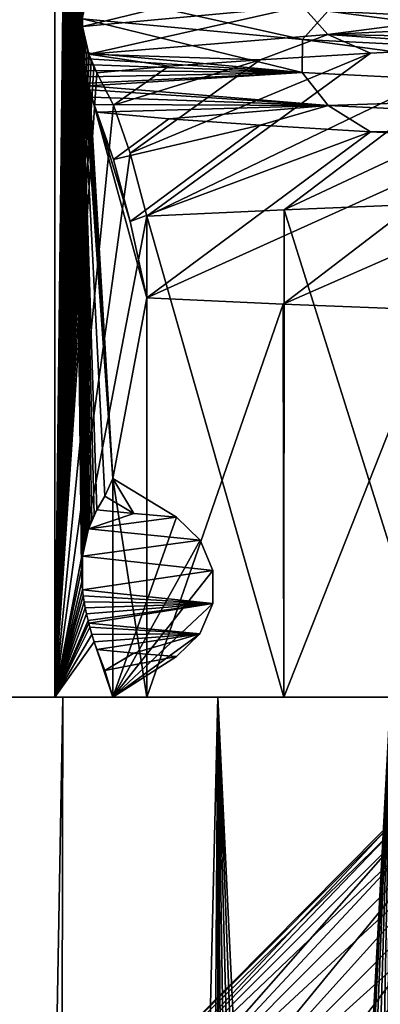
# Model space of a CAD drawing. Header units: millimetres. Extents: x -39 to 39, y -2 to 145.
# Tile 258 of 656: x -13.08 to -11.74, y 25.36 to 29.02. Entities that reach past the tile are written whole.
import ezdxf

# ---------------------------------------------------------------- set-up
doc = ezdxf.new("R2010")
doc.units = ezdxf.units.MM
doc.header["$LTSCALE"] = 65.185185
for name, color, linetype in [('460', 7, 'CONTINUOUS'), ('461', 7, 'CONTINUOUS'), ('530', 7, 'CONTINUOUS'), ('531', 7, 'CONTINUOUS'), ('565', 7, 'CONTINUOUS'), ('627', 7, 'CONTINUOUS'), ('628', 7, 'CONTINUOUS'), ('629', 7, 'CONTINUOUS'), ('630', 7, 'CONTINUOUS'), ('639', 7, 'CONTINUOUS')]:
    doc.layers.add(name, color=color, linetype=linetype)

msp = doc.modelspace()

# ---------------------------------------------------------------- linework, layer by layer
at = {"layer": '460', "linetype": 'Continuous'}
for points in [[(-12.0953, 28.3147, 7.4394), (-11.5251, 26.5, 8.2952), (-11.5193, 28.338, 8.3034), (-12.0953, 28.3147, 7.4394)], [(-12.6076, 28.2914, 6.5337), (-12.0967, 26.5, 7.4367), (-12.0953, 28.3147, 7.4394), (-12.6076, 28.2914, 6.5337)], [(-12.0967, 26.5, 7.4367), (-11.5251, 26.5, 8.2952), (-12.0953, 28.3147, 7.4394), (-12.0967, 26.5, 7.4367)], [(-12.6076, 26.5, 6.5337), (-12.0967, 26.5, 7.4367), (-12.6076, 28.2914, 6.5337), (-12.6076, 26.5, 6.5337)], [(-12.6076, 26.5, -6.5337), (-12.6076, 27.987, -6.5337), (-12.0991, 27.9638, -7.4331), (-12.6076, 26.5, -6.5337)], [(-12.0967, 26.5, -7.4367), (-12.6076, 26.5, -6.5337), (-12.0991, 27.9638, -7.4331), (-12.0967, 26.5, -7.4367)], [(-11.5268, 27.9407, -8.293), (-12.0967, 26.5, -7.4367), (-12.0991, 27.9638, -7.4331), (-11.5268, 27.9407, -8.293)], [(-11.5251, 26.5, -8.2952), (-12.0967, 26.5, -7.4367), (-11.5268, 27.9407, -8.293), (-11.5251, 26.5, -8.2952)]]:
    msp.add_3dface(points, dxfattribs=at)
at = {"layer": '461', "linetype": 'Continuous'}
for points in [[(-12.9194, 26.5, 7.6215), (-12.95, 26.5), (-13.4316, 26.5, -6.6776), (-12.9194, 26.5, 7.6215)], [(-13.4316, 26.5, -6.6776), (-12.95, 26.5), (-12.9194, 26.5, -7.6215), (-13.4316, 26.5, -6.6776)], [(-13.4316, 26.5, 6.6776), (-12.9194, 26.5, 7.6215), (-13.4316, 26.5, -6.6776), (-13.4316, 26.5, 6.6776)], [(-12.6076, 26.5, 6.5337), (-12.95, 26.5), (-12.9194, 26.5, 7.6215), (-12.6076, 26.5, 6.5337)], [(-12.95, 26.5), (-12.7332, 26.5, -4.1373), (-12.9194, 26.5, -7.6215), (-12.95, 26.5)], [(-12.342, 26.5, 8.5246), (-12.6076, 26.5, 6.5337), (-12.9194, 26.5, 7.6215), (-12.342, 26.5, 8.5246)], [(-12.7332, 26.5, -4.1373), (-12.6076, 26.5, -6.5337), (-12.9194, 26.5, -7.6215), (-12.7332, 26.5, -4.1373)], [(-12.9194, 26.5, -7.6215), (-12.6076, 26.5, -6.5337), (-12.342, 26.5, -8.5246), (-12.9194, 26.5, -7.6215)], [(-12.0967, 26.5, 7.4367), (-12.6076, 26.5, 6.5337), (-12.342, 26.5, 8.5246), (-12.0967, 26.5, 7.4367)], [(-12.6076, 26.5, -6.5337), (-12.0967, 26.5, -7.4367), (-12.342, 26.5, -8.5246), (-12.6076, 26.5, -6.5337)], [(-11.6987, 26.5, 9.3879), (-12.0967, 26.5, 7.4367), (-12.342, 26.5, 8.5246), (-11.6987, 26.5, 9.3879)], [(-12.342, 26.5, -8.5246), (-12.0967, 26.5, -7.4367), (-11.6987, 26.5, -9.3879), (-12.342, 26.5, -8.5246)], [(-11.5251, 26.5, 8.2952), (-12.0967, 26.5, 7.4367), (-11.6987, 26.5, 9.3879), (-11.5251, 26.5, 8.2952)], [(-12.0967, 26.5, -7.4367), (-11.5251, 26.5, -8.2952), (-11.6987, 26.5, -9.3879), (-12.0967, 26.5, -7.4367)]]:
    msp.add_3dface(points, dxfattribs=at)
at = {"layer": '530', "linetype": 'Continuous'}
for points in [[(-12.95, 26.5), (-12.95, 35.8), (-12.8503, 26.9766, -1.9023), (-12.95, 26.5)], [(-12.8503, 26.9766, -1.9023), (-12.95, 35.8), (-12.8478, 27.0153, -1.9499), (-12.8503, 26.9766, -1.9023)], [(-12.8478, 27.0153, -1.9499), (-12.95, 35.8), (-12.8467, 27.0248, -1.9707), (-12.8478, 27.0153, -1.9499)], [(-12.8467, 27.0248, -1.9707), (-12.95, 35.8), (-12.8442, 27.0424, -2.0183), (-12.8467, 27.0248, -1.9707)], [(-12.8442, 27.0424, -2.0183), (-12.95, 35.8), (-12.8401, 27.0654, -2.0979), (-12.8442, 27.0424, -2.0183)], [(-12.8401, 27.0654, -2.0979), (-12.95, 35.8), (-12.8355, 27.0857, -2.184), (-12.8401, 27.0654, -2.0979)], [(-12.8355, 27.0857, -2.184), (-12.95, 35.8), (-12.8308, 27.1041, -2.2745), (-12.8355, 27.0857, -2.184)], [(-12.8308, 27.1041, -2.2745), (-12.95, 35.8), (-12.8255, 27.1219, -2.3749), (-12.8308, 27.1041, -2.2745)], [(-12.8255, 27.1219, -2.3749), (-12.95, 35.8), (-12.8238, 27.1273, -2.4074), (-12.8255, 27.1219, -2.3749)], [(-12.8238, 27.1273, -2.4074), (-12.95, 35.8), (-12.8503, 28.9766, -1.9023), (-12.8238, 27.1273, -2.4074)], [(-12.8503, 28.9766, -1.9023), (-12.95, 35.8), (-12.8478, 29.0153, -1.9499), (-12.8503, 28.9766, -1.9023)], [(-12.8478, 29.0153, -1.9499), (-12.95, 35.8), (-12.8467, 29.0248, -1.9707), (-12.8478, 29.0153, -1.9499)], [(-12.8194, 27.1403, -2.4914), (-12.8238, 27.1273, -2.4074), (-12.8503, 28.9766, -1.9023), (-12.8194, 27.1403, -2.4914)], [(-12.8495, 28.9313, -1.9186), (-12.8194, 27.1403, -2.4914), (-12.8503, 28.9766, -1.9023), (-12.8495, 28.9313, -1.9186)], [(-12.8122, 27.1593, -2.6303), (-12.8194, 27.1403, -2.4914), (-12.8495, 28.9313, -1.9186), (-12.8122, 27.1593, -2.6303)], [(-12.8034, 27.1788, -2.798), (-12.8122, 27.1593, -2.6303), (-12.8495, 28.9313, -1.9186), (-12.8034, 27.1788, -2.798)], [(-12.7927, 27.1975, -3.001), (-12.8034, 27.1788, -2.798), (-12.8495, 28.9313, -1.9186), (-12.7927, 27.1975, -3.001)], [(-12.763, 27.249, -3.5691), (-12.7927, 27.1975, -3.001), (-12.8495, 28.9313, -1.9186), (-12.763, 27.249, -3.5691)], [(-12.7332, 27.3143, -4.1373), (-12.763, 27.249, -3.5691), (-12.8495, 28.9313, -1.9186), (-12.7332, 27.3143, -4.1373)], [(-12.8467, 28.9004, -1.9703), (-12.7332, 27.3143, -4.1373), (-12.8495, 28.9313, -1.9186), (-12.8467, 28.9004, -1.9703)], [(-12.8438, 28.8776, -2.0257), (-12.7332, 27.3143, -4.1373), (-12.8467, 28.9004, -1.9703), (-12.8438, 28.8776, -2.0257)], [(-12.8404, 28.8554, -2.0917), (-12.7332, 27.3143, -4.1373), (-12.8438, 28.8776, -2.0257), (-12.8404, 28.8554, -2.0917)], [(-12.8364, 28.8332, -2.1685), (-12.7332, 27.3143, -4.1373), (-12.8404, 28.8554, -2.0917), (-12.8364, 28.8332, -2.1685)], [(-12.8316, 28.8101, -2.2583), (-12.7332, 27.3143, -4.1373), (-12.8364, 28.8332, -2.1685), (-12.8316, 28.8101, -2.2583)], [(-12.8261, 28.786, -2.3635), (-12.7332, 27.3143, -4.1373), (-12.8316, 28.8101, -2.2583), (-12.8261, 28.786, -2.3635)], [(-12.8237, 28.7762, -2.409), (-12.7332, 27.3143, -4.1373), (-12.8261, 28.786, -2.3635), (-12.8237, 28.7762, -2.409)], [(-12.8197, 28.7607, -2.4856), (-12.7332, 27.3143, -4.1373), (-12.8237, 28.7762, -2.409), (-12.8197, 28.7607, -2.4856)], [(-12.6076, 27.987, -6.5337), (-12.7332, 27.3143, -4.1373), (-12.8197, 28.7607, -2.4856), (-12.6076, 27.987, -6.5337)], [(-12.8123, 28.7342, -2.628), (-12.6076, 27.987, -6.5337), (-12.8197, 28.7607, -2.4856), (-12.8123, 28.7342, -2.628)], [(-12.6697, 28.2705, -5.3484), (-12.6076, 27.987, -6.5337), (-12.8123, 28.7342, -2.628), (-12.6697, 28.2705, -5.3484)], [(-12.8034, 28.7063, -2.7974), (-12.6697, 28.2705, -5.3484), (-12.8123, 28.7342, -2.628), (-12.8034, 28.7063, -2.7974)], [(-12.7314, 28.502, -4.1702), (-12.6697, 28.2705, -5.3484), (-12.8034, 28.7063, -2.7974), (-12.7314, 28.502, -4.1702)], [(-12.7927, 28.6778, -3.001), (-12.7314, 28.502, -4.1702), (-12.8034, 28.7063, -2.7974), (-12.7927, 28.6778, -3.001)], [(-12.6076, 27.987, -6.5337), (-12.6076, 26.5, -6.5337), (-12.7332, 27.3143, -4.1373), (-12.6076, 27.987, -6.5337)], [(-12.6076, 26.5, -6.5337), (-12.7332, 26.5, -4.1373), (-12.7332, 27.3143, -4.1373), (-12.6076, 26.5, -6.5337)], [(-12.8495, 26.9313, -1.9186), (-12.95, 26.5), (-12.8503, 26.9766, -1.9023), (-12.8495, 26.9313, -1.9186)], [(-12.8467, 26.9004, -1.9703), (-12.95, 26.5), (-12.8495, 26.9313, -1.9186), (-12.8467, 26.9004, -1.9703)], [(-12.8438, 26.8776, -2.0257), (-12.95, 26.5), (-12.8467, 26.9004, -1.9703), (-12.8438, 26.8776, -2.0257)], [(-12.8404, 26.8554, -2.0917), (-12.95, 26.5), (-12.8438, 26.8776, -2.0257), (-12.8404, 26.8554, -2.0917)], [(-12.8364, 26.8332, -2.1685), (-12.95, 26.5), (-12.8404, 26.8554, -2.0917), (-12.8364, 26.8332, -2.1685)], [(-12.8316, 26.8101, -2.2583), (-12.95, 26.5), (-12.8364, 26.8332, -2.1685), (-12.8316, 26.8101, -2.2583)], [(-12.8261, 26.786, -2.3635), (-12.95, 26.5), (-12.8316, 26.8101, -2.2583), (-12.8261, 26.786, -2.3635)], [(-12.8237, 26.7762, -2.4091), (-12.95, 26.5), (-12.8261, 26.786, -2.3635), (-12.8237, 26.7762, -2.4091)], [(-12.8197, 26.7607, -2.4856), (-12.95, 26.5), (-12.8237, 26.7762, -2.4091), (-12.8197, 26.7607, -2.4856)], [(-12.8123, 26.7342, -2.628), (-12.95, 26.5), (-12.8197, 26.7607, -2.4856), (-12.8123, 26.7342, -2.628)], [(-12.8034, 26.7063, -2.7974), (-12.95, 26.5), (-12.8123, 26.7342, -2.628), (-12.8034, 26.7063, -2.7974)], [(-12.7332, 26.5, -4.1373), (-12.95, 26.5), (-12.8034, 26.7063, -2.7974), (-12.7332, 26.5, -4.1373)], [(-12.7927, 26.6778, -3.001), (-12.7332, 26.5, -4.1373), (-12.8034, 26.7063, -2.7974), (-12.7927, 26.6778, -3.001)], [(-12.763, 26.5994, -3.569), (-12.7332, 26.5, -4.1373), (-12.7927, 26.6778, -3.001), (-12.763, 26.5994, -3.569)]]:
    msp.add_3dface(points, dxfattribs=at)
at = {"layer": '531', "linetype": 'Continuous'}
for points in [[(-12.95, 35.8), (-12.95, 26.5), (-12.8505, 35.0524, 1.8992), (-12.95, 35.8)], [(-12.8505, 35.0524, 1.8992), (-12.95, 26.5), (-12.8485, 35.0134, 1.9372), (-12.8505, 35.0524, 1.8992)], [(-12.8485, 35.0134, 1.9372), (-12.95, 26.5), (-12.8467, 34.9968, 1.9715), (-12.8485, 35.0134, 1.9372)], [(-12.8467, 34.9968, 1.9715), (-12.95, 26.5), (-12.8454, 34.9877, 1.995), (-12.8467, 34.9968, 1.9715)], [(-12.8454, 34.9877, 1.995), (-12.95, 26.5), (-12.8417, 34.965, 2.0665), (-12.8454, 34.9877, 1.995)], [(-12.8417, 34.965, 2.0665), (-12.95, 26.5), (-12.837, 34.9427, 2.1554), (-12.8417, 34.965, 2.0665)], [(-12.837, 34.9427, 2.1554), (-12.95, 26.5), (-12.8314, 34.9201, 2.2633), (-12.837, 34.9427, 2.1554)], [(-12.8314, 34.9201, 2.2633), (-12.95, 26.5), (-12.8244, 34.8966, 2.396), (-12.8314, 34.9201, 2.2633)], [(-12.8244, 34.8966, 2.396), (-12.95, 26.5), (-12.85, 33.0799, 1.9079), (-12.8244, 34.8966, 2.396)], [(-12.85, 33.0799, 1.9079), (-12.95, 26.5), (-12.8499, 33.0335, 1.9103), (-12.85, 33.0799, 1.9079)], [(-12.8499, 33.0335, 1.9103), (-12.95, 26.5), (-12.8473, 33.0017, 1.9603), (-12.8499, 33.0335, 1.9103)], [(-12.8473, 33.0017, 1.9603), (-12.95, 26.5), (-12.844, 32.9781, 2.023), (-12.8473, 33.0017, 1.9603)], [(-12.844, 32.9781, 2.023), (-12.95, 26.5), (-12.8398, 32.9555, 2.1022), (-12.844, 32.9781, 2.023)], [(-12.8398, 32.9555, 2.1022), (-12.95, 26.5), (-12.8346, 32.9325, 2.2017), (-12.8398, 32.9555, 2.1022)], [(-12.8346, 32.9325, 2.2017), (-12.95, 26.5), (-12.8283, 32.9091, 2.3228), (-12.8346, 32.9325, 2.2017)], [(-12.8283, 32.9091, 2.3228), (-12.95, 26.5), (-12.8237, 32.8943, 2.4099), (-12.8283, 32.9091, 2.3228)], [(-12.8237, 32.8943, 2.4099), (-12.95, 26.5), (-12.821, 32.8863, 2.4612), (-12.8237, 32.8943, 2.4099)], [(-12.821, 32.8863, 2.4612), (-12.95, 26.5), (-12.8131, 32.8649, 2.613), (-12.821, 32.8863, 2.4612)], [(-12.8131, 32.8649, 2.613), (-12.95, 26.5), (-12.85, 31.0799, 1.9079), (-12.8131, 32.8649, 2.613)], [(-12.85, 31.0799, 1.9079), (-12.95, 26.5), (-12.8499, 31.0335, 1.9103), (-12.85, 31.0799, 1.9079)], [(-12.8499, 31.0335, 1.9103), (-12.95, 26.5), (-12.8473, 31.0017, 1.9603), (-12.8499, 31.0335, 1.9103)], [(-12.8473, 31.0017, 1.9603), (-12.95, 26.5), (-12.844, 30.9781, 2.023), (-12.8473, 31.0017, 1.9603)], [(-12.844, 30.9781, 2.023), (-12.95, 26.5), (-12.8398, 30.9555, 2.1022), (-12.844, 30.9781, 2.023)], [(-12.8398, 30.9555, 2.1022), (-12.95, 26.5), (-12.8346, 30.9325, 2.2017), (-12.8398, 30.9555, 2.1022)], [(-12.8346, 30.9325, 2.2017), (-12.95, 26.5), (-12.8283, 30.9091, 2.3228), (-12.8346, 30.9325, 2.2017)], [(-12.8283, 30.9091, 2.3228), (-12.95, 26.5), (-12.8237, 30.8943, 2.4099), (-12.8283, 30.9091, 2.3228)], [(-12.8237, 30.8943, 2.4099), (-12.95, 26.5), (-12.821, 30.8863, 2.4612), (-12.8237, 30.8943, 2.4099)], [(-12.821, 30.8863, 2.4612), (-12.95, 26.5), (-12.8131, 30.8649, 2.613), (-12.821, 30.8863, 2.4612)], [(-12.8131, 30.8649, 2.613), (-12.95, 26.5), (-12.8039, 30.8442, 2.7882), (-12.8131, 30.8649, 2.613)], [(-12.8039, 30.8442, 2.7882), (-12.95, 26.5), (-12.7927, 30.8245, 3.001), (-12.8039, 30.8442, 2.7882)], [(-12.7927, 30.8245, 3.001), (-12.95, 26.5), (-12.8495, 29.0891, 1.9168), (-12.7927, 30.8245, 3.001)], [(-12.8495, 29.0891, 1.9168), (-12.95, 26.5), (-12.8503, 29.0446, 1.9023), (-12.8495, 29.0891, 1.9168)], [(-12.8503, 29.0446, 1.9023), (-12.95, 26.5), (-12.8479, 29.0079, 1.9475), (-12.8503, 29.0446, 1.9023)], [(-12.8479, 29.0079, 1.9475), (-12.95, 26.5), (-12.8467, 28.9967, 1.9718), (-12.8479, 29.0079, 1.9475)], [(-12.8467, 28.9967, 1.9718), (-12.95, 26.5), (-12.8446, 28.9817, 2.0119), (-12.8467, 28.9967, 1.9718)], [(-12.8446, 28.9817, 2.0119), (-12.95, 26.5), (-12.8405, 28.9586, 2.0901), (-12.8446, 28.9817, 2.0119)], [(-12.8405, 28.9586, 2.0901), (-12.95, 26.5), (-12.8355, 28.9359, 2.1857), (-12.8405, 28.9586, 2.0901)], [(-12.8355, 28.9359, 2.1857), (-12.95, 26.5), (-12.8294, 28.913, 2.3008), (-12.8355, 28.9359, 2.1857)], [(-12.8294, 28.913, 2.3008), (-12.95, 26.5), (-12.8237, 28.8943, 2.4096), (-12.8294, 28.913, 2.3008)], [(-12.8237, 28.8943, 2.4096), (-12.95, 26.5), (-12.8224, 28.8902, 2.4354), (-12.8237, 28.8943, 2.4096)], [(-12.8224, 28.8902, 2.4354), (-12.95, 26.5), (-12.8142, 28.8678, 2.5904), (-12.8224, 28.8902, 2.4354)], [(-12.8142, 28.8678, 2.5904), (-12.95, 26.5), (-12.8046, 28.8457, 2.7746), (-12.8142, 28.8678, 2.5904)], [(-12.8046, 28.8457, 2.7746), (-12.95, 26.5), (-12.7927, 28.8245, 3.001), (-12.8046, 28.8457, 2.7746)], [(-12.7927, 28.8245, 3.001), (-12.95, 26.5), (-12.7315, 28.7036, 4.1702), (-12.7927, 28.8245, 3.001)], [(-12.7315, 28.7036, 4.1702), (-12.95, 26.5), (-12.6697, 28.5248, 5.3485), (-12.7315, 28.7036, 4.1702)], [(-12.95, 26.5), (-12.6076, 28.2914, 6.5337), (-12.6697, 28.5248, 5.3485), (-12.95, 26.5)], [(-12.6076, 26.5, 6.5337), (-12.6076, 28.2914, 6.5337), (-12.95, 26.5), (-12.6076, 26.5, 6.5337)]]:
    msp.add_3dface(points, dxfattribs=at)
at = {"layer": '565', "linetype": 'Continuous'}
for points in [[(-12.9304, 24.7143, 1.4927), (-13.0067, 24.7143, 0.4986), (-11.6925, 26, 0.9439), (-12.9304, 24.7143, 1.4927)], [(-13.0067, 24.7143, 0.4986), (-13.0067, 24.7143, -0.4986), (-11.7306, 26), (-13.0067, 24.7143, 0.4986)], [(-11.6925, 26, 0.9439), (-13.0067, 24.7143, 0.4986), (-11.7211, 26, 0.4723), (-11.6925, 26, 0.9439)], [(-11.7211, 26, 0.4723), (-13.0067, 24.7143, 0.4986), (-11.7306, 26), (-11.7211, 26, 0.4723)], [(-13.0067, 24.7143, -0.4986), (-12.9304, 24.7143, -1.4927), (-11.7211, 26, -0.4723), (-13.0067, 24.7143, -0.4986)], [(-11.7306, 26), (-13.0067, 24.7143, -0.4986), (-11.7211, 26, -0.4723), (-11.7306, 26)], [(-12.7782, 24.7143, 2.4782), (-12.9304, 24.7143, 1.4927), (-11.5787, 26, 1.8817), (-12.7782, 24.7143, 2.4782)], [(-11.5787, 26, 1.8817), (-12.9304, 24.7143, 1.4927), (-11.6451, 26, 1.414), (-11.5787, 26, 1.8817)], [(-11.6451, 26, 1.414), (-12.9304, 24.7143, 1.4927), (-11.6925, 26, 0.9439), (-11.6451, 26, 1.414)], [(-12.9304, 24.7143, -1.4927), (-12.7782, 24.7143, -2.4782), (-11.6451, 26, -1.414), (-12.9304, 24.7143, -1.4927)], [(-11.7211, 26, -0.4723), (-12.9304, 24.7143, -1.4927), (-11.6925, 26, -0.9439), (-11.7211, 26, -0.4723)], [(-11.6925, 26, -0.9439), (-12.9304, 24.7143, -1.4927), (-11.6451, 26, -1.414), (-11.6925, 26, -0.9439)], [(-12.551, 24.7143, 3.4491), (-12.7782, 24.7143, 2.4782), (-11.3897, 26, 2.8073), (-12.551, 24.7143, 3.4491)], [(-11.3897, 26, 2.8073), (-12.7782, 24.7143, 2.4782), (-11.4935, 26, 2.3464), (-11.3897, 26, 2.8073)], [(-11.4935, 26, 2.3464), (-12.7782, 24.7143, 2.4782), (-11.5787, 26, 1.8817), (-11.4935, 26, 2.3464)], [(-12.7782, 24.7143, -2.4782), (-12.551, 24.7143, -3.4491), (-11.4935, 26, -2.3464), (-12.7782, 24.7143, -2.4782)], [(-11.6451, 26, -1.414), (-12.7782, 24.7143, -2.4782), (-11.5787, 26, -1.8817), (-11.6451, 26, -1.414)], [(-11.5787, 26, -1.8817), (-12.7782, 24.7143, -2.4782), (-11.4935, 26, -2.3464), (-11.5787, 26, -1.8817)], [(-12.2501, 24.7143, 4.3997), (-12.551, 24.7143, 3.4491), (-11.1269, 26, 3.7147), (-12.2501, 24.7143, 4.3997)], [(-11.1269, 26, 3.7147), (-12.551, 24.7143, 3.4491), (-11.2674, 26, 3.2637), (-11.1269, 26, 3.7147)], [(-11.2674, 26, 3.2637), (-12.551, 24.7143, 3.4491), (-11.3897, 26, 2.8073), (-11.2674, 26, 3.2637)], [(-12.551, 24.7143, -3.4491), (-12.2501, 24.7143, -4.3997), (-11.2674, 26, -3.2637), (-12.551, 24.7143, -3.4491)], [(-11.4935, 26, -2.3464), (-12.551, 24.7143, -3.4491), (-11.3897, 26, -2.8073), (-11.4935, 26, -2.3464)], [(-11.3897, 26, -2.8073), (-12.551, 24.7143, -3.4491), (-11.2674, 26, -3.2637), (-11.3897, 26, -2.8073)], [(-11.8774, 24.7143, 5.3245), (-12.2501, 24.7143, 4.3997), (-10.7919, 26, 4.598), (-11.8774, 24.7143, 5.3245)], [(-10.7919, 26, 4.598), (-12.2501, 24.7143, 4.3997), (-10.9683, 26, 4.1597), (-10.7919, 26, 4.598)], [(-10.9683, 26, 4.1597), (-12.2501, 24.7143, 4.3997), (-11.1269, 26, 3.7147), (-10.9683, 26, 4.1597)], [(-12.2501, 24.7143, -4.3997), (-11.8774, 24.7143, -5.3245), (-10.9683, 26, -4.1597), (-12.2501, 24.7143, -4.3997)], [(-11.2674, 26, -3.2637), (-12.2501, 24.7143, -4.3997), (-11.1269, 26, -3.7147), (-11.2674, 26, -3.2637)], [(-11.1269, 26, -3.7147), (-12.2501, 24.7143, -4.3997), (-10.9683, 26, -4.1597), (-11.1269, 26, -3.7147)], [(-11.4349, 24.7143, 6.2181), (-11.8774, 24.7143, 5.3245), (-10.3869, 26, 5.4515), (-11.4349, 24.7143, 6.2181)], [(-10.3869, 26, 5.4515), (-11.8774, 24.7143, 5.3245), (-10.598, 26, 5.0288), (-10.3869, 26, 5.4515)], [(-10.598, 26, 5.0288), (-11.8774, 24.7143, 5.3245), (-10.7919, 26, 4.598), (-10.598, 26, 5.0288)], [(-11.8774, 24.7143, -5.3245), (-11.4349, 24.7143, -6.2181), (-10.598, 26, -5.0288), (-11.8774, 24.7143, -5.3245)], [(-10.9683, 26, -4.1597), (-11.8774, 24.7143, -5.3245), (-10.7919, 26, -4.598), (-10.9683, 26, -4.1597)], [(-10.7919, 26, -4.598), (-11.8774, 24.7143, -5.3245), (-10.598, 26, -5.0288), (-10.7919, 26, -4.598)]]:
    msp.add_3dface(points, dxfattribs=at)
at = {"layer": '627', "linetype": 'Continuous'}
for points in [[(-12.7332, 27.3143, -4.1373), (-12.7332, 26.5, -4.1373), (-12.4969, 27.1708, -4.0605), (-12.7332, 27.3143, -4.1373)], [(-12.4969, 27.1708, -4.0605), (-12.7332, 26.5, -4.1373), (-12.4088, 27.0854, -4.0318), (-12.4969, 27.1708, -4.0605)], [(-12.4088, 27.0854, -4.0318), (-12.7332, 26.5, -4.1373), (-12.3611, 26.9724, -4.0164), (-12.4088, 27.0854, -4.0318)], [(-12.3611, 26.9724, -4.0164), (-12.7332, 26.5, -4.1373), (-12.3612, 26.8493, -4.0164), (-12.3611, 26.9724, -4.0164)], [(-12.3612, 26.8493, -4.0164), (-12.7332, 26.5, -4.1373), (-12.409, 26.7363, -4.0319), (-12.3612, 26.8493, -4.0164)], [(-12.409, 26.7363, -4.0319), (-12.7332, 26.5, -4.1373), (-12.4969, 26.6512, -4.0605), (-12.409, 26.7363, -4.0319)]]:
    msp.add_3dface(points, dxfattribs=at)
at = {"layer": '628', "linetype": 'Continuous'}
for points in [[(-12.763, 27.249, -3.5691), (-12.7332, 27.3143, -4.1373), (-12.6559, 27.1841, -3.5338), (-12.763, 27.249, -3.5691)], [(-12.7332, 27.3143, -4.1373), (-12.4969, 27.1708, -4.0605), (-12.6559, 27.1841, -3.5338), (-12.7332, 27.3143, -4.1373)], [(-12.7927, 27.1975, -3.001), (-12.763, 27.249, -3.5691), (-12.6559, 27.1841, -3.5338), (-12.7927, 27.1975, -3.001)]]:
    msp.add_3dface(points, dxfattribs=at)
at = {"layer": '629', "linetype": 'Continuous'}
for points in [[(-12.8468, 29.1212, 1.9695), (-12.8467, 28.9967, 1.9718), (-12.028, 29.1964, 4.9241), (-12.8468, 29.1212, 1.9695)], [(-12.028, 29.1964, 4.9241), (-12.8467, 28.9967, 1.9718), (-12.0269, 29.0727, 4.927), (-12.028, 29.1964, 4.9241)], [(-10.5383, 29.1479, 7.6069), (-12.0269, 29.0727, 4.927), (-11.9319, 28.9677, 5.2808), (-10.5383, 29.1479, 7.6069)], [(-10.4073, 29.0412, 7.8706), (-10.5383, 29.1479, 7.6069), (-11.9319, 28.9677, 5.2808), (-10.4073, 29.0412, 7.8706)], [(-12.8468, 29.1212, 1.9695), (-12.8495, 29.0891, 1.9168), (-12.8479, 29.0079, 1.9475), (-12.8468, 29.1212, 1.9695)], [(-12.8468, 29.1212, 1.9695), (-12.8479, 29.0079, 1.9475), (-12.8467, 28.9967, 1.9718), (-12.8468, 29.1212, 1.9695)], [(-12.8467, 29.0248, -1.9707), (-12.8238, 29.1273, -2.4074), (-12.0271, 28.949, -4.9261), (-12.8467, 29.0248, -1.9707)], [(-12.0271, 28.949, -4.9261), (-12.8238, 29.1273, -2.4074), (-11.9322, 29.054, -5.2794), (-12.0271, 28.949, -4.9261)], [(-12.8495, 29.0891, 1.9168), (-12.8503, 29.0446, 1.9023), (-12.8479, 29.0079, 1.9475), (-12.8495, 29.0891, 1.9168)], [(-12.8467, 28.9967, 1.9718), (-12.8237, 28.8943, 2.4096), (-12.0269, 29.0727, 4.927), (-12.8467, 28.9967, 1.9718)], [(-12.0269, 29.0727, 4.927), (-12.8237, 28.8943, 2.4096), (-11.9319, 28.9677, 5.2808), (-12.0269, 29.0727, 4.927)], [(-10.7447, 29.0756, -7.5639), (-10.4078, 28.9805, -7.8695), (-11.9322, 29.054, -5.2794), (-10.7447, 29.0756, -7.5639)], [(-10.5388, 28.8737, -7.6061), (-12.0271, 28.949, -4.9261), (-11.9322, 29.054, -5.2794), (-10.5388, 28.8737, -7.6061)], [(-10.4078, 28.9805, -7.8695), (-10.5388, 28.8737, -7.6061), (-11.9322, 29.054, -5.2794), (-10.4078, 28.9805, -7.8695)], [(-10.4073, 29.0412, 7.8706), (-11.9319, 28.9677, 5.2808), (-10.7447, 28.9464, 7.5639), (-10.4073, 29.0412, 7.8706)], [(-12.8495, 28.9313, -1.9186), (-12.8503, 28.9766, -1.9023), (-12.8478, 29.0153, -1.9499), (-12.8495, 28.9313, -1.9186)], [(-12.8467, 28.9004, -1.9703), (-12.8495, 28.9313, -1.9186), (-12.8478, 29.0153, -1.9499), (-12.8467, 28.9004, -1.9703)], [(-12.8467, 28.9004, -1.9703), (-12.8478, 29.0153, -1.9499), (-12.8467, 29.0248, -1.9707), (-12.8467, 28.9004, -1.9703)], [(-12.8467, 28.9004, -1.9703), (-12.8467, 29.0248, -1.9707), (-12.0278, 28.8252, -4.9247), (-12.8467, 28.9004, -1.9703)], [(-12.0278, 28.8252, -4.9247), (-12.8467, 29.0248, -1.9707), (-12.0271, 28.949, -4.9261), (-12.0278, 28.8252, -4.9247)], [(-12.8467, 28.9967, 1.9718), (-12.8446, 28.9817, 2.0119), (-12.8405, 28.9586, 2.0901), (-12.8467, 28.9967, 1.9718)], [(-12.8467, 28.9967, 1.9718), (-12.8405, 28.9586, 2.0901), (-12.8355, 28.9359, 2.1857), (-12.8467, 28.9967, 1.9718)], [(-12.8467, 28.9967, 1.9718), (-12.8355, 28.9359, 2.1857), (-12.8294, 28.913, 2.3008), (-12.8467, 28.9967, 1.9718)], [(-12.8467, 28.9967, 1.9718), (-12.8294, 28.913, 2.3008), (-12.8237, 28.8943, 2.4096), (-12.8467, 28.9967, 1.9718)], [(-11.9319, 28.9677, 5.2808), (-12.8237, 28.8943, 2.4096), (-12.185, 28.8733, 4.9178), (-11.9319, 28.9677, 5.2808)], [(-11.773, 28.8977, 5.8358), (-11.9319, 28.9677, 5.2808), (-12.185, 28.8733, 4.9178), (-11.773, 28.8977, 5.8358)], [(-10.7447, 28.9464, 7.5639), (-11.9319, 28.9677, 5.2808), (-11.2919, 28.9221, 6.7195), (-10.7447, 28.9464, 7.5639)], [(-11.2919, 28.9221, 6.7195), (-11.9319, 28.9677, 5.2808), (-11.773, 28.8977, 5.8358), (-11.2919, 28.9221, 6.7195)], [(-10.5397, 28.75, -7.605), (-12.0278, 28.8252, -4.9247), (-12.0271, 28.949, -4.9261), (-10.5397, 28.75, -7.605)], [(-10.5388, 28.8737, -7.6061), (-10.5397, 28.75, -7.605), (-12.0271, 28.949, -4.9261), (-10.5388, 28.8737, -7.6061)], [(-12.8438, 28.8776, -2.0257), (-12.8467, 28.9004, -1.9703), (-12.0278, 28.8252, -4.9247), (-12.8438, 28.8776, -2.0257)], [(-12.8237, 28.8943, 2.4096), (-12.8224, 28.8902, 2.4354), (-12.8142, 28.8678, 2.5904), (-12.8237, 28.8943, 2.4096)], [(-12.8237, 28.8943, 2.4096), (-12.8142, 28.8678, 2.5904), (-12.8046, 28.8457, 2.7746), (-12.8237, 28.8943, 2.4096)], [(-12.8237, 28.8943, 2.4096), (-12.8046, 28.8457, 2.7746), (-12.7927, 28.8245, 3.001), (-12.8237, 28.8943, 2.4096)], [(-12.8237, 28.8943, 2.4096), (-12.7927, 28.8245, 3.001), (-12.5256, 28.8489, 3.971), (-12.8237, 28.8943, 2.4096)], [(-12.185, 28.8733, 4.9178), (-12.8237, 28.8943, 2.4096), (-12.5256, 28.8489, 3.971), (-12.185, 28.8733, 4.9178)], [(-12.8404, 28.8554, -2.0917), (-12.8438, 28.8776, -2.0257), (-12.0278, 28.8252, -4.9247), (-12.8404, 28.8554, -2.0917)], [(-12.8364, 28.8332, -2.1685), (-12.8404, 28.8554, -2.0917), (-12.0278, 28.8252, -4.9247), (-12.8364, 28.8332, -2.1685)], [(-12.8316, 28.8101, -2.2583), (-12.8364, 28.8332, -2.1685), (-12.0278, 28.8252, -4.9247), (-12.8316, 28.8101, -2.2583)], [(-12.8261, 28.786, -2.3635), (-12.8316, 28.8101, -2.2583), (-12.0278, 28.8252, -4.9247), (-12.8261, 28.786, -2.3635)], [(-12.8237, 28.7762, -2.409), (-12.8261, 28.786, -2.3635), (-12.0278, 28.8252, -4.9247), (-12.8237, 28.7762, -2.409)], [(-11.9318, 28.7025, -5.2809), (-12.8237, 28.7762, -2.409), (-12.0278, 28.8252, -4.9247), (-11.9318, 28.7025, -5.2809)], [(-10.5397, 28.75, -7.605), (-11.9318, 28.7025, -5.2809), (-12.0278, 28.8252, -4.9247), (-10.5397, 28.75, -7.605)], [(-12.8197, 28.7607, -2.4856), (-12.8237, 28.7762, -2.409), (-11.9318, 28.7025, -5.2809), (-12.8197, 28.7607, -2.4856)], [(-12.8123, 28.7342, -2.628), (-12.8197, 28.7607, -2.4856), (-11.9318, 28.7025, -5.2809), (-12.8123, 28.7342, -2.628)], [(-12.8034, 28.7063, -2.7974), (-12.8123, 28.7342, -2.628), (-11.9318, 28.7025, -5.2809), (-12.8034, 28.7063, -2.7974)], [(-10.4072, 28.629, -7.8706), (-11.9318, 28.7025, -5.2809), (-10.5397, 28.75, -7.605), (-10.4072, 28.629, -7.8706)], [(-12.7927, 28.6778, -3.001), (-12.8034, 28.7063, -2.7974), (-11.9318, 28.7025, -5.2809), (-12.7927, 28.6778, -3.001)], [(-12.7927, 28.6778, -3.001), (-11.9318, 28.7025, -5.2809), (-12.5256, 28.6535, -3.971), (-12.7927, 28.6778, -3.001)], [(-12.5256, 28.6535, -3.971), (-11.9318, 28.7025, -5.2809), (-12.185, 28.6291, -4.9178), (-12.5256, 28.6535, -3.971)], [(-12.185, 28.6291, -4.9178), (-11.9318, 28.7025, -5.2809), (-11.773, 28.6047, -5.8358), (-12.185, 28.6291, -4.9178)], [(-11.9318, 28.7025, -5.2809), (-10.4072, 28.629, -7.8706), (-11.773, 28.6047, -5.8358), (-11.9318, 28.7025, -5.2809)], [(-11.773, 28.6047, -5.8358), (-10.4072, 28.629, -7.8706), (-11.2919, 28.5803, -6.7195), (-11.773, 28.6047, -5.8358)], [(-12.8238, 27.1273, -2.4074), (-12.8034, 27.1788, -2.798), (-12.7927, 27.1975, -3.001), (-12.8238, 27.1273, -2.4074)], [(-12.8238, 27.1273, -2.4074), (-12.7927, 27.1975, -3.001), (-12.6559, 27.1841, -3.5338), (-12.8238, 27.1273, -2.4074)], [(-12.4969, 27.1708, -4.0605), (-12.8238, 27.1273, -2.4074), (-12.6559, 27.1841, -3.5338), (-12.4969, 27.1708, -4.0605)], [(-12.8238, 27.1273, -2.4074), (-12.8122, 27.1593, -2.6303), (-12.8034, 27.1788, -2.798), (-12.8238, 27.1273, -2.4074)], [(-12.8238, 27.1273, -2.4074), (-12.4969, 27.1708, -4.0605), (-12.4088, 27.0854, -4.0318), (-12.8238, 27.1273, -2.4074)], [(-12.8238, 27.1273, -2.4074), (-12.8194, 27.1403, -2.4914), (-12.8122, 27.1593, -2.6303), (-12.8238, 27.1273, -2.4074)], [(-12.8467, 27.0248, -1.9707), (-12.8255, 27.1219, -2.3749), (-12.8238, 27.1273, -2.4074), (-12.8467, 27.0248, -1.9707)], [(-12.8467, 27.0248, -1.9707), (-12.8238, 27.1273, -2.4074), (-12.4088, 27.0854, -4.0318), (-12.8467, 27.0248, -1.9707)], [(-12.8467, 27.0248, -1.9707), (-12.8308, 27.1041, -2.2745), (-12.8255, 27.1219, -2.3749), (-12.8467, 27.0248, -1.9707)], [(-12.8467, 27.0248, -1.9707), (-12.8355, 27.0857, -2.184), (-12.8308, 27.1041, -2.2745), (-12.8467, 27.0248, -1.9707)], [(-12.8467, 27.0248, -1.9707), (-12.8401, 27.0654, -2.0979), (-12.8355, 27.0857, -2.184), (-12.8467, 27.0248, -1.9707)], [(-12.8467, 27.0248, -1.9707), (-12.4088, 27.0854, -4.0318), (-12.3611, 26.9724, -4.0164), (-12.8467, 27.0248, -1.9707)], [(-12.8467, 27.0248, -1.9707), (-12.8442, 27.0424, -2.0183), (-12.8401, 27.0654, -2.0979), (-12.8467, 27.0248, -1.9707)], [(-12.8495, 26.9313, -1.9186), (-12.8503, 26.9766, -1.9023), (-12.8478, 27.0153, -1.9499), (-12.8495, 26.9313, -1.9186)], [(-12.8467, 26.9004, -1.9703), (-12.8495, 26.9313, -1.9186), (-12.8478, 27.0153, -1.9499), (-12.8467, 26.9004, -1.9703)], [(-12.8467, 26.9004, -1.9703), (-12.8478, 27.0153, -1.9499), (-12.8467, 27.0248, -1.9707), (-12.8467, 26.9004, -1.9703)], [(-12.8467, 26.9004, -1.9703), (-12.8467, 27.0248, -1.9707), (-12.3611, 26.9724, -4.0164), (-12.8467, 26.9004, -1.9703)], [(-12.8467, 26.9004, -1.9703), (-12.3611, 26.9724, -4.0164), (-12.3612, 26.8493, -4.0164), (-12.8467, 26.9004, -1.9703)], [(-12.8438, 26.8776, -2.0257), (-12.8467, 26.9004, -1.9703), (-12.3612, 26.8493, -4.0164), (-12.8438, 26.8776, -2.0257)], [(-12.8404, 26.8554, -2.0917), (-12.8438, 26.8776, -2.0257), (-12.3612, 26.8493, -4.0164), (-12.8404, 26.8554, -2.0917)], [(-12.8364, 26.8332, -2.1685), (-12.8404, 26.8554, -2.0917), (-12.3612, 26.8493, -4.0164), (-12.8364, 26.8332, -2.1685)], [(-12.8316, 26.8101, -2.2583), (-12.8364, 26.8332, -2.1685), (-12.3612, 26.8493, -4.0164), (-12.8316, 26.8101, -2.2583)], [(-12.8261, 26.786, -2.3635), (-12.8316, 26.8101, -2.2583), (-12.3612, 26.8493, -4.0164), (-12.8261, 26.786, -2.3635)], [(-12.8237, 26.7762, -2.4091), (-12.8261, 26.786, -2.3635), (-12.3612, 26.8493, -4.0164), (-12.8237, 26.7762, -2.4091)], [(-12.8237, 26.7762, -2.4091), (-12.3612, 26.8493, -4.0164), (-12.409, 26.7363, -4.0319), (-12.8237, 26.7762, -2.4091)], [(-12.8197, 26.7607, -2.4856), (-12.8237, 26.7762, -2.4091), (-12.409, 26.7363, -4.0319), (-12.8197, 26.7607, -2.4856)], [(-12.8123, 26.7342, -2.628), (-12.8197, 26.7607, -2.4856), (-12.409, 26.7363, -4.0319), (-12.8123, 26.7342, -2.628)], [(-12.8034, 26.7063, -2.7974), (-12.8123, 26.7342, -2.628), (-12.409, 26.7363, -4.0319), (-12.8034, 26.7063, -2.7974)], [(-12.7927, 26.6778, -3.001), (-12.8034, 26.7063, -2.7974), (-12.409, 26.7363, -4.0319), (-12.7927, 26.6778, -3.001)], [(-12.7927, 26.6778, -3.001), (-12.409, 26.7363, -4.0319), (-12.6559, 26.6645, -3.5338), (-12.7927, 26.6778, -3.001)], [(-12.409, 26.7363, -4.0319), (-12.4969, 26.6512, -4.0605), (-12.6559, 26.6645, -3.5338), (-12.409, 26.7363, -4.0319)]]:
    msp.add_3dface(points, dxfattribs=at)
at = {"layer": '630', "linetype": 'Continuous'}
for points in [[(-12.6076, 28.2914, 6.5337), (-12.0953, 28.3147, 7.4394), (-11.2919, 28.9221, 6.7195), (-12.6076, 28.2914, 6.5337)], [(-12.6076, 28.2914, 6.5337), (-11.2919, 28.9221, 6.7195), (-11.773, 28.8977, 5.8358), (-12.6076, 28.2914, 6.5337)], [(-12.0953, 28.3147, 7.4394), (-11.5193, 28.338, 8.3034), (-10.7447, 28.9464, 7.5639), (-12.0953, 28.3147, 7.4394)], [(-12.0953, 28.3147, 7.4394), (-10.7447, 28.9464, 7.5639), (-11.2919, 28.9221, 6.7195), (-12.0953, 28.3147, 7.4394)], [(-12.6697, 28.5248, 5.3485), (-12.6076, 28.2914, 6.5337), (-11.773, 28.8977, 5.8358), (-12.6697, 28.5248, 5.3485)], [(-12.6697, 28.5248, 5.3485), (-11.773, 28.8977, 5.8358), (-12.185, 28.8733, 4.9178), (-12.6697, 28.5248, 5.3485)], [(-12.7927, 28.8245, 3.001), (-12.7315, 28.7036, 4.1702), (-12.5256, 28.8489, 3.971), (-12.7927, 28.8245, 3.001)], [(-12.7315, 28.7036, 4.1702), (-12.6697, 28.5248, 5.3485), (-12.185, 28.8733, 4.9178), (-12.7315, 28.7036, 4.1702)], [(-12.7315, 28.7036, 4.1702), (-12.185, 28.8733, 4.9178), (-12.5256, 28.8489, 3.971), (-12.7315, 28.7036, 4.1702)], [(-12.7314, 28.502, -4.1702), (-12.7927, 28.6778, -3.001), (-12.5256, 28.6535, -3.971), (-12.7314, 28.502, -4.1702)], [(-12.7314, 28.502, -4.1702), (-12.5256, 28.6535, -3.971), (-12.185, 28.6291, -4.9178), (-12.7314, 28.502, -4.1702)], [(-12.6697, 28.2705, -5.3484), (-12.7314, 28.502, -4.1702), (-12.185, 28.6291, -4.9178), (-12.6697, 28.2705, -5.3484)], [(-12.6697, 28.2705, -5.3484), (-12.185, 28.6291, -4.9178), (-11.773, 28.6047, -5.8358), (-12.6697, 28.2705, -5.3484)], [(-12.6076, 27.987, -6.5337), (-12.6697, 28.2705, -5.3484), (-11.773, 28.6047, -5.8358), (-12.6076, 27.987, -6.5337)], [(-12.6076, 27.987, -6.5337), (-11.773, 28.6047, -5.8358), (-11.2919, 28.5803, -6.7195), (-12.6076, 27.987, -6.5337)], [(-12.0991, 27.9638, -7.4331), (-12.6076, 27.987, -6.5337), (-11.2919, 28.5803, -6.7195), (-12.0991, 27.9638, -7.4331)], [(-12.0991, 27.9638, -7.4331), (-11.2919, 28.5803, -6.7195), (-10.7447, 28.5559, -7.5639), (-12.0991, 27.9638, -7.4331)], [(-11.5268, 27.9407, -8.293), (-12.0991, 27.9638, -7.4331), (-10.7447, 28.5559, -7.5639), (-11.5268, 27.9407, -8.293)], [(-12.763, 26.5994, -3.569), (-12.7927, 26.6778, -3.001), (-12.6559, 26.6645, -3.5338), (-12.763, 26.5994, -3.569)], [(-12.4969, 26.6512, -4.0605), (-12.763, 26.5994, -3.569), (-12.6559, 26.6645, -3.5338), (-12.4969, 26.6512, -4.0605)], [(-12.7332, 26.5, -4.1373), (-12.763, 26.5994, -3.569), (-12.4969, 26.6512, -4.0605), (-12.7332, 26.5, -4.1373)]]:
    msp.add_3dface(points, dxfattribs=at)
at = {"layer": '639', "linetype": 'Continuous'}
for points in [[(-12.9194, 26.5, 7.6215), (-13.4316, 26.5, 6.6776), (-13.3966, -0.0044, 7.2473), (-12.9194, 26.5, 7.6215)], [(-13.4316, 26.5, -6.6776), (-12.9194, 26.5, -7.6215), (-13.397, -0.0044, -7.2465), (-13.4316, 26.5, -6.6776)], [(-13.397, -0.0044, -7.2465), (-12.9194, 26.5, -7.6215), (-12.9746, -0.0044, -7.9782), (-13.397, -0.0044, -7.2465)], [(-12.9742, -0.0044, 7.9789), (-12.9194, 26.5, 7.6215), (-13.3966, -0.0044, 7.2473), (-12.9742, -0.0044, 7.9789)], [(-12.9194, 26.5, -7.6215), (-12.342, 26.5, -8.5246), (-12.9746, -0.0044, -7.9782), (-12.9194, 26.5, -7.6215)], [(-12.9746, -0.0044, -7.9782), (-12.342, 26.5, -8.5246), (-12.5214, -0.0044, -8.6721), (-12.9746, -0.0044, -7.9782)], [(-12.342, 26.5, 8.5246), (-12.9194, 26.5, 7.6215), (-12.9742, -0.0044, 7.9789), (-12.342, 26.5, 8.5246)], [(-12.5214, -0.0044, 8.6721), (-12.342, 26.5, 8.5246), (-12.9742, -0.0044, 7.9789), (-12.5214, -0.0044, 8.6721)], [(-12.3491, 14.3853, 8.6995), (-12.342, 26.5, 8.5246), (-12.5214, -0.0044, 8.6721), (-12.3491, 14.3853, 8.6995)], [(-12.5214, -0.0044, -8.6721), (-12.342, 26.5, -8.5246), (-12.3491, 14.3853, -8.6995), (-12.5214, -0.0044, -8.6721)], [(-12.3253, 14.5956, 8.73), (-12.342, 26.5, 8.5246), (-12.3491, 14.3853, 8.6995), (-12.3253, 14.5956, 8.73)], [(-12.342, 26.5, -8.5246), (-11.6987, 26.5, -9.3879), (-12.3491, 14.3853, -8.6995), (-12.342, 26.5, -8.5246)], [(-12.3491, 14.3853, -8.6995), (-11.6987, 26.5, -9.3879), (-12.3253, 14.5956, -8.73), (-12.3491, 14.3853, -8.6995)], [(-11.6987, 26.5, 9.3879), (-12.342, 26.5, 8.5246), (-11.787, 14.9173, 9.4398), (-11.6987, 26.5, 9.3879)], [(-11.787, 14.9173, 9.4398), (-12.342, 26.5, 8.5246), (-11.9126, 14.9909, 9.2797), (-11.787, 14.9173, 9.4398)], [(-11.9126, 14.9909, 9.2797), (-12.342, 26.5, 8.5246), (-12.0416, 14.9909, 9.1117), (-11.9126, 14.9909, 9.2797)], [(-12.0416, 14.9909, 9.1117), (-12.342, 26.5, 8.5246), (-12.1638, 14.9174, 8.949), (-12.0416, 14.9909, 9.1117)], [(-12.1638, 14.9174, 8.949), (-12.342, 26.5, 8.5246), (-12.2607, 14.7815, 8.8178), (-12.1638, 14.9174, 8.949)], [(-12.2607, 14.7815, 8.8178), (-12.342, 26.5, 8.5246), (-12.3253, 14.5956, 8.73), (-12.2607, 14.7815, 8.8178)], [(-12.3253, 14.5956, -8.73), (-11.6987, 26.5, -9.3879), (-12.2607, 14.7815, -8.8178), (-12.3253, 14.5956, -8.73)], [(-12.2607, 14.7815, -8.8178), (-11.6987, 26.5, -9.3879), (-12.1638, 14.9174, -8.949), (-12.2607, 14.7815, -8.8178)], [(-12.1638, 14.9174, -8.949), (-11.6987, 26.5, -9.3879), (-12.0416, 14.9909, -9.1117), (-12.1638, 14.9174, -8.949)], [(-12.0416, 14.9909, -9.1117), (-11.6987, 26.5, -9.3879), (-11.9126, 14.9909, -9.2797), (-12.0416, 14.9909, -9.1117)], [(-11.9126, 14.9909, -9.2797), (-11.6987, 26.5, -9.3879), (-11.787, 14.9173, -9.4398), (-11.9126, 14.9909, -9.2797)], [(-11.6852, 14.7815, 9.5673), (-11.6987, 26.5, 9.3879), (-11.787, 14.9173, 9.4398), (-11.6852, 14.7815, 9.5673)], [(-11.787, 14.9173, -9.4398), (-11.6987, 26.5, -9.3879), (-11.6852, 14.7815, -9.5673), (-11.787, 14.9173, -9.4398)]]:
    msp.add_3dface(points, dxfattribs=at)

doc.saveas('drawing.dxf')
